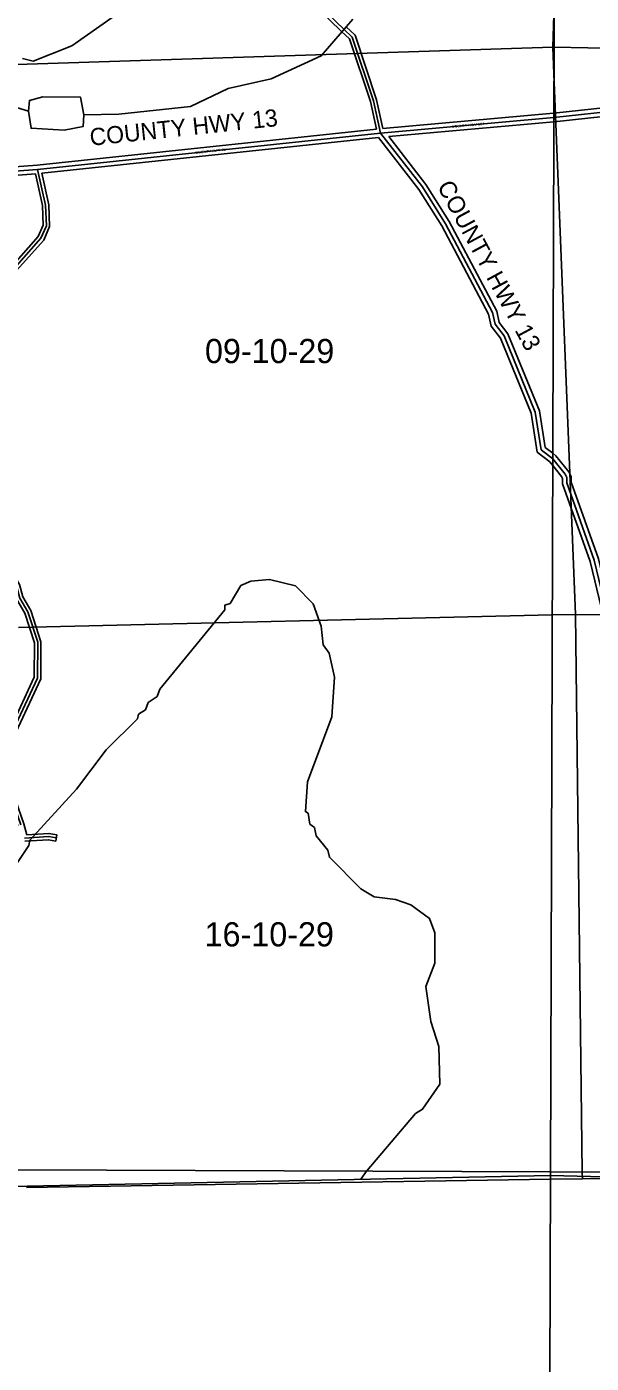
# Model space of a CAD drawing. Extents: x 418523 to 616617, y 1878279 to 2196743.
# Drawn here: x 532209 to 537468, y 1922060 to 1934502 of the extents above; entities that cross this region are included whole.
import ezdxf

# ---------------------------------------------------------------- set-up
doc = ezdxf.new("R2010")
doc.units = 0
for name, color, linetype in [('Level 1', 7, 'Continuous'), ('Level 10', 7, 'Continuous'), ('Level 2', 7, 'Continuous'), ('Level 22', 7, 'Continuous'), ('Level 23', 7, 'Continuous'), ('Level 28', 7, 'Continuous'), ('Level 31', 7, 'Continuous'), ('Level 32', 7, 'Continuous'), ('Level 34', 7, 'Continuous'), ('Level 5', 7, 'Continuous'), ('Level 63', 7, 'Continuous'), ('Level 7', 7, 'Continuous')]:
    doc.layers.add(name, color=color, linetype=linetype)

msp = doc.modelspace()

# ---------------------------------------------------------------- linework, layer by layer
at = {"layer": 'Level 1'}
for p, q in [((537110.385, 1934310.618), (537122.34, 1934711.345)), ((532116.078, 1934150.531), (537110.385, 1934310.618)), ((537110.385, 1934310.618), (537121.048, 1934310.428)), ((537110.385, 1934310.618), (537120.253, 1934063.983)), ((537121.049, 1934310.428), (542392.857, 1934216.367)), ((537120.253, 1934063.983), (537120.253, 1934063.976)), ((537120.253, 1934063.976), (537120.253, 1934063.97)), ((537120.253, 1934063.97), (537120.253, 1934063.963)), ((537120.253, 1934063.963), (537120.253, 1934063.958)), ((537120.253, 1934063.958), (537120.253, 1934063.953)), ((537120.253, 1934063.953), (537120.253, 1934063.948)), ((537120.253, 1934063.948), (537120.253, 1934063.943)), ((537120.253, 1934063.943), (537120.253, 1934063.94)), ((537120.253, 1934063.94), (537120.253, 1934063.936)), ((537120.253, 1934063.936), (537120.253, 1934063.932)), ((537120.253, 1934063.932), (537120.253, 1934063.928)), ((537120.253, 1934063.928), (537120.253, 1934063.926)), ((537120.253, 1934063.926), (537120.253, 1934063.923)), ((537120.253, 1934063.923), (537120.253, 1934063.921)), ((537120.253, 1934063.921), (537120.253, 1934063.918)), ((537120.253, 1934063.918), (537120.253, 1934063.916)), ((537120.253, 1934063.916), (537120.253, 1934063.913)), ((537120.253, 1934063.913), (537120.253, 1934063.912)), ((537120.253, 1934063.912), (537120.253, 1934063.911)), ((537120.253, 1934063.911), (537120.253, 1934063.908)), ((537120.253, 1934063.908), (537120.253, 1934063.907)), ((537120.253, 1934063.907), (537120.253, 1934063.906)), ((537120.253, 1934063.906), (537120.253, 1934063.905)), ((537120.253, 1934063.905), (537120.253, 1934063.903)), ((537120.253, 1934063.903), (537120.253, 1934063.903)), ((537120.253, 1934063.903), (537120.253, 1934063.902)), ((537120.253, 1934063.902), (537120.253, 1934063.901)), ((537120.253, 1934063.901), (537120.253, 1934063.901)), ((537120.253, 1934063.901), (537120.253, 1934063.9)), ((537120.254, 1934063.9), (537321.607, 1929031.397)), ((537104.005, 1929026.251), (532133.46, 1928908.695)), ((537321.607, 1929031.397), (537104.006, 1929026.251)), ((542626.169, 1928993.131), (537321.607, 1929031.397)), ((537321.607, 1929031.397), (537384.141, 1923840.187)), ((537384.141, 1923840.187), (537384.893, 1923777.802)), ((532206.455, 1923696.97), (537087.061, 1923773.153)), ((537087.062, 1923773.153), (537384.893, 1923777.802)), ((537384.893, 1923777.802), (541463.392, 1923829.241))]:
    msp.add_line(p, q, dxfattribs=at)
at = {"layer": 'Level 10'}
for points in [[(537087.177, 1923809.195), (537087.131, 1923809.196), (526574.918, 1923593.055)], [(540122.195, 1923831.236), (538705.166, 1923767.216), (537087.178, 1923809.195)]]:
    msp.add_lwpolyline(points, dxfattribs=at)
at = {"layer": 'Level 22'}
for p, q in [((537118.938, 1933656.167), (537948.892, 1933745.498)), ((535505.048, 1933512.306), (537118.89, 1933656.162)), ((537118.89, 1933656.162), (537118.937, 1933656.167)), ((532310.826, 1933174.143), (535505.048, 1933512.306)), ((531620.055, 1933121.193), (532310.826, 1933174.143))]:
    msp.add_line(p, q, dxfattribs=at)
for points in [[(537108.694, 1930480.026), (537108.658, 1930480.07), (537001.233, 1930563.693), (536945.816, 1930914.067), (536656.481, 1931623.757), (536573.603, 1931732.393), (536549.175, 1931840.841), (536110.3, 1932668.116), (535894.769, 1933010.65), (535505.048, 1933512.306)], [(538089.753, 1927225.888), (537941.156, 1927751.475), (537867.008, 1928110.271), (537767.866, 1928402.236), (537495.745, 1929536.606), (537240.725, 1930254.546), (537240.885, 1930304.365), (537224.156, 1930337.875), (537108.695, 1930480.026)]]:
    msp.add_lwpolyline(points, dxfattribs=at)
at = {"layer": 'Level 23'}
for p, q in [((535526.549, 1933554.381), (537114.975, 1933695.971)), ((537114.975, 1933695.972), (537119.068, 1933696.413)), ((537119.069, 1933696.413), (537901.318, 1933780.609)), ((537122.808, 1933616.351), (537952.966, 1933705.705)), ((532307.192, 1933213.982), (535466.426, 1933548.441)), ((535581.6, 1933478.969), (537118.808, 1933615.995)), ((537118.809, 1933615.995), (537122.808, 1933616.351)), ((532349.547, 1933138.017), (535487.119, 1933470.181)), ((531616.998, 1933161.076), (532307.192, 1933213.981)), ((531623.112, 1933081.309), (532289.342, 1933132.378))]:
    msp.add_line(p, q, dxfattribs=at)
for points in [[(537108.49, 1930416.831), (537080.485, 1930451.308), (536964.192, 1930541.836), (536907.029, 1930903.25), (536621.45, 1931603.727), (536536.5, 1931715.078), (536511.329, 1931826.826), (536075.656, 1932648.064), (535861.965, 1932987.671), (535487.119, 1933470.181)], [(537108.856, 1930530.607), (537038.275, 1930585.551), (536984.604, 1930924.885), (536691.512, 1931643.788), (536610.705, 1931749.708), (536587.022, 1931854.856), (536144.944, 1932688.167), (535927.571, 1933033.627), (535581.6, 1933478.969)], [(538122.599, 1927256.741), (537980.039, 1927760.976), (537905.681, 1928120.789), (537806.335, 1928413.356), (537534.147, 1929547.998), (537280.748, 1930261.376), (537280.916, 1930313.734), (537257.98, 1930359.679), (537136.831, 1930508.831), (537108.857, 1930530.607)], [(538051.054, 1927215.741), (537902.274, 1927741.973), (537828.336, 1928099.752), (537729.399, 1928391.116), (537457.341, 1929525.215), (537200.701, 1930247.715), (537200.853, 1930294.996), (537190.332, 1930316.071), (537108.491, 1930416.831)]]:
    msp.add_lwpolyline(points, dxfattribs=at)
at = {"layer": 'Level 31'}
for points in [[(535162.925, 1934480.01), (534942.529, 1934689.832), (534760.071, 1934940.624), (534710.558, 1935049.156), (534644.896, 1935366.111), (534572.2, 1935958.376), (534538.985, 1936000.306), (534523.512, 1936317.096), (534366.212, 1936584.172), (534291.775, 1936742.971), (534309.765, 1937093.108), (534469.823, 1937567.509), (534454.819, 1938026.123), (534311.727, 1938361.883)], [(535505.048, 1933512.306), (535439.32, 1933812.532), (535241.456, 1934405.204), (535162.925, 1934480.01)], [(532154.397, 1927072.606), (531997.69, 1927523.331), (532015.48, 1927806.555), (532309.57, 1928439.047), (532311.006, 1928772.51), (532220.46, 1929056.098), (532145.904, 1929181.444), (532112.938, 1929298.286), (531913.916, 1929632.787), (531823.599, 1929982.924), (531833.635, 1930416.726), (532044.73, 1931124.407), (532045.43, 1931332.777), (531946.522, 1931583.302), (531897.255, 1931858.389), (531956.238, 1932016.741), (532090.76, 1932249.754), (532341.711, 1932532.196), (532392.293, 1932648.758), (532384.675, 1932840.427), (532310.826, 1933174.143)], [(532188.931, 1926948.848), (532414.555, 1926963.001), (532484.727, 1926950.401)]]:
    msp.add_lwpolyline(points, dxfattribs=at)
at = {"layer": 'Level 32'}
for p, q in [((532183.043, 1927081.571), (532211.3, 1926980.31)), ((532490.029, 1926979.93), (532479.425, 1926920.873))]:
    msp.add_line(p, q, dxfattribs=at)
for points in [[(535142.239, 1934458.281), (534919.871, 1934669.981), (534734.032, 1934925.42), (534681.865, 1935039.77), (534615.269, 1935361.233), (534543.45, 1935946.355), (534509.49, 1935989.225), (534493.908, 1936308.246), (534339.645, 1936570.163), (534261.43, 1936737.024), (534280.015, 1937098.779), (534439.66, 1937571.955), (534425.018, 1938019.529), (534284.129, 1938350.121)], [(535466.426, 1933548.44), (535410.357, 1933804.551), (535215.361, 1934388.627), (535142.233, 1934458.287)], [(535526.549, 1933554.381), (535468.285, 1933820.513), (535267.55, 1934421.781), (535183.616, 1934501.731)], [(532125.754, 1927063.638), (531967.37, 1927519.184), (531985.892, 1927814.078), (532279.598, 1928445.742), (532280.985, 1928767.899), (532192.923, 1929043.707), (532118.102, 1929169.499), (532085.137, 1929286.34), (531885.939, 1929621.136), (531793.51, 1929979.459), (531803.735, 1930421.444), (532014.745, 1931128.836), (532015.411, 1931327.118), (531917.519, 1931575.068), (531866.278, 1931861.174), (531929.001, 1932029.566), (532066.305, 1932267.398), (532316.099, 1932548.537), (532362.044, 1932654.414), (532354.805, 1932836.56), (532289.343, 1933132.378)], [(532183.043, 1927081.571), (532028.01, 1927527.479), (532045.067, 1927799.031), (532339.543, 1928432.351), (532341.026, 1928777.121), (532247.995, 1929068.488), (532173.706, 1929193.389), (532140.74, 1929310.233), (531941.893, 1929644.438), (531853.688, 1929986.388), (531863.535, 1930412.007), (532074.716, 1931119.978), (532075.45, 1931338.436), (531975.525, 1931591.536), (531928.231, 1931855.603), (531983.475, 1932003.916), (532115.215, 1932232.109), (532367.324, 1932515.853), (532422.542, 1932643.101), (532414.546, 1932844.294), (532349.547, 1933138.017)], [(532211.3, 1926980.31), (532416.291, 1926993.17), (532490.029, 1926979.93)], [(532190.809, 1926918.906), (532412.818, 1926932.833), (532479.425, 1926920.873)]]:
    msp.add_lwpolyline(points, dxfattribs=at)
at = {"layer": 'Level 5'}
msp.add_line((532225.548, 1933715.416), (531692.544, 1933875.502), dxfattribs=at)
for points in [[(532742.3, 1933680.401), (533067.416, 1933687.686), (533734.59, 1933760.596), (534085.234, 1933926.175), (534485.671, 1934016.602), (534953.198, 1934231.843), (535246.078, 1934572.716)], [(532742.3, 1933680.401), (532709.476, 1933847.255), (532359.349, 1933848.371), (532234.206, 1933815.418), (532225.548, 1933715.416)], [(532742.3, 1933680.401), (532733.611, 1933572.059), (532558.448, 1933539.266), (532250.031, 1933556.952), (532225.548, 1933715.416)]]:
    msp.add_lwpolyline(points, dxfattribs=at)
at = {"layer": 'Level 63'}
for points in [[(497370.053, 1923990.389), (537087.279, 1923840.983), (537233.896, 1969297.112), (497565.655, 1969446.889), (497370.053, 1923990.389)], [(537087.28, 1923840.983), (576804.214, 1923734.416), (576901.847, 1969190.287), (537233.897, 1969297.112), (537087.28, 1923840.983)], [(497175.207, 1878534.741), (536941.23, 1878385.707), (537087.279, 1923840.983), (497370.053, 1923990.389), (497175.207, 1878534.741)], [(536941.231, 1878385.707), (576706.958, 1878279.4), (576804.214, 1923734.416), (537087.28, 1923840.983), (536941.231, 1878385.707)]]:
    msp.add_lwpolyline(points, dxfattribs=at)
at = {"layer": 'Level 7'}
msp.add_line((535375.353, 1923847.423), (535321.148, 1923772.886), dxfattribs=at)
for points in [[(532168.759, 1934207.456), (532268.731, 1934182.117), (532268.731, 1934182.117), (532627.646, 1934322.695), (533003.63, 1934588.246), (533488.414, 1934986.822), (533948.715, 1935543.891), (534032.564, 1935702.016), (534033.738, 1936060.474), (533992.545, 1936218.997), (533893, 1936369.38), (533893.169, 1936419.401), (533602.895, 1936887.148), (533337.304, 1937254.833), (533170.45, 1937222.011), (533103.63, 1937172.218), (532892.937, 1936464.289), (532859.526, 1936439.378), (532817.259, 1936264.443), (532741.7, 1936097.978), (532549.508, 1935956.882), (532507.638, 1935890.321), (532432.576, 1935882.209), (532156.695, 1935641.34)], [(531767.962, 1926197.423), (532228.65, 1926879.535), (532237.15, 1926929.516), (532672.141, 1927403.323), (532948.41, 1927769.236), (533241.132, 1928060.056), (533249.601, 1928101.707), (533316.422, 1928143.199), (533341.652, 1928209.791), (533425.183, 1928267.883), (533450.422, 1928334.506), (534053.023, 1929074.511), (534053.152, 1929116.191), (534103.203, 1929132.702), (534203.792, 1929299.107), (534295.624, 1929340.49), (534470.717, 1929356.612), (534712.313, 1929297.474), (534878.479, 1929130.192), (534952.854, 1928921.548), (534968.977, 1928746.455), (535027.07, 1928671.234), (535076.365, 1928445.989), (535050.18, 1928079.25), (534823.145, 1927471.453), (534805.589, 1927196.386), (534830.56, 1927179.646), (534846.912, 1927079.544), (534888.493, 1927046.064), (534904.905, 1926970.972), (535012.849, 1926837.261), (535029.33, 1926770.509), (535320.151, 1926477.816), (535444.965, 1926402.366), (535644.94, 1926376.737), (535786.494, 1926326.258), (535961.17, 1926200.657), (536010.762, 1926067.115), (536009.847, 1925783.678), (535925.799, 1925567.192), (535974.775, 1925241.916), (536049.05, 1925008.271), (536056.246, 1924658.112), (535897.096, 1924425.185), (535830.276, 1924383.723), (535378.415, 1923851.635), (535375.353, 1923847.423)]]:
    msp.add_lwpolyline(points, dxfattribs=at)

# ---------------------------------------------------------------- texts
at = {"layer": 'Level 2'}
for s, p in [('09-10-29', (533869.352, 1931370.348)), ('16-10-29', (533865.96, 1925940.731))]:
    msp.add_text(s, height=225, dxfattribs=at).set_placement(p)
at = {"layer": 'Level 28'}
for rotation, p in [(6.0424417, (532804.267, 1933392.66)), (298.3501028, (536028.845, 1933017.246))]:
    msp.add_text('COUNTY HWY 13', height=160, rotation=rotation, dxfattribs=at).set_placement(p)
at = {"layer": 'Level 34'}
for s, height, rotation, p in [('COUNTY HWY 204', 24.99916, 5.0930861, (536169.558, 1933558.992)), ('COUNTY HWY 13', 25, 6.0424417, (533780.523, 1933317.167))]:
    msp.add_text(s, height=height, rotation=rotation, dxfattribs=at).set_placement(p)

doc.saveas('drawing.dxf')
